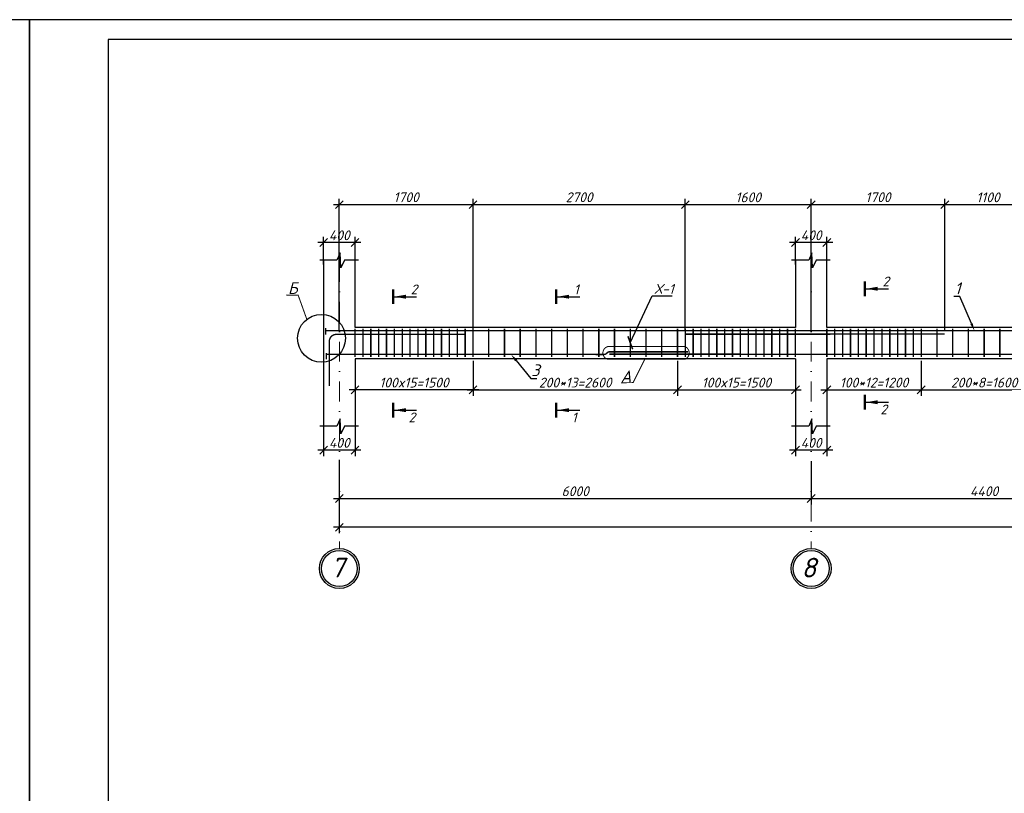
# Model space of a CAD drawing. Header units: millimetres. Extents: x -33345 to 4712671, y -3392 to 121473.
# Tile 590 of 656: x 3001183 to 3026226, y 66817 to 86501. Entities that reach past the tile are written whole.
import ezdxf
from ezdxf import colors
from ezdxf.entities.mleader import LeaderData, LeaderLine
from ezdxf.math import Vec2, Vec3

# ---------------------------------------------------------------- set-up
doc = ezdxf.new("R2010")
doc.units = ezdxf.units.MM
doc.linetypes.add('DASHDOTX2', pattern=[50.8, 25.4, -12.7, 0, -12.7])
doc.layers.add('0.25', color=7, linetype='Continuous', lineweight=25)
doc.layers.add('Лист', color=7, linetype='Continuous')
doc.styles.add('_text', font='isocpeui.ttf')
doc.styles.add('Arch-Dim', font='isocpeui.ttf', dxfattribs={"height": 200})
doc.styles.add('GOST 2.304', font='isocpeui.ttf')
doc.styles.add('Тохир', font='isocpeui.ttf', dxfattribs={"oblique": 2, "height": 250})
doc.dimstyles.new('Islom 94', dxfattribs={"dimtxt": 250, "dimasz": 200, "dimexe": 150, "dimexo": 100, "dimgap": 60, "dimtad": 1, "dimdec": 0, "dimtxsty": '_text', "dimblk": 'OBLIQUE', "dimcen": 0, "dimdle": 150, "dimadec": 0, "dimazin": 0, "dimtfac": 1, "dimtdec": 0, "dimtmove": 0, "dimatfit": 3, "dimfxl": 1, "dimarcsym": 0})

# ---------------------------------------------------------------- blocks, each defined once
blk = doc.blocks.new('*U328')
at = {"layer": '0.25', "color": 5, "linetype": 'Continuous', "lineweight": 25, "ltscale": 100}
blk.add_lwpolyline([(-59400, 0), (0, 0), (0, 42000), (-59400, 42000), (-59400, 0)], dxfattribs=at)
at = {"layer": '0.25', "color": 7, "linetype": 'Continuous', "lineweight": 30, "ltscale": 100}
blk.add_lwpolyline([(-57400, 500), (-500, 500), (-500, 41500), (-57400, 41500), (-57400, 500)], dxfattribs=at)
blk = doc.blocks.new('_Oblique')
at = {"color": 0, "linetype": 'ByBlock', "lineweight": -2}
blk.add_line((-0.5, -0.5), (0.5, 0.5), dxfattribs=at)
blk = doc.blocks.new('*D2231')
at = {"color": 0, "lineweight": -2, "ltscale": 10, "transparency": 16777216}
for p, q in [((3008913, 76152), (3008913, 75398)), ((3009713, 76152), (3009713, 75398)), ((3009863, 75548), (3008763, 75548))]:
    blk.add_line(p, q, dxfattribs=at)
at = {"layer": 'Defpoints', "color": 0, "ltscale": 10, "transparency": 16777216}
for p in [(3008913, 76252), (3009713, 76252), (3008913, 75548)]:
    blk.add_point(p, dxfattribs=at)
at = {"color": 0, "lineweight": -2, "ltscale": 10, "transparency": 16777216, "xscale": 200, "yscale": 200, "zscale": 200, "rotation": 180}
blk.add_blockref('_Oblique', (3008913, 75548), dxfattribs=at)
at = {"color": 0, "lineweight": -2, "ltscale": 10, "transparency": 16777216, "xscale": 200, "yscale": 200, "zscale": 200}
blk.add_blockref('_Oblique', (3009713, 75548), dxfattribs=at)
at = {"color": 0, "ltscale": 10, "transparency": 16777216, "insert": (3009313, 75733), "char_height": 250, "attachment_point": 5, "style": '_text'}
blk.add_mtext('400', dxfattribs=at)
blk = doc.blocks.new('*D2232')
at = {"color": 0, "lineweight": -2, "ltscale": 10, "transparency": 16777216}
for p, q in [((3008913, 80269), (3008913, 80980)), ((3009713, 80269), (3009713, 80980)), ((3009863, 80830), (3008763, 80830))]:
    blk.add_line(p, q, dxfattribs=at)
at = {"layer": 'Defpoints', "color": 0, "ltscale": 10, "transparency": 16777216}
for p in [(3008913, 80830), (3008913, 80169), (3009713, 80169)]:
    blk.add_point(p, dxfattribs=at)
at = {"color": 0, "lineweight": -2, "ltscale": 10, "transparency": 16777216, "xscale": 200, "yscale": 200, "zscale": 200, "rotation": 180}
blk.add_blockref('_Oblique', (3008913, 80830), dxfattribs=at)
at = {"color": 0, "lineweight": -2, "ltscale": 10, "transparency": 16777216, "xscale": 200, "yscale": 200, "zscale": 200}
blk.add_blockref('_Oblique', (3009713, 80830), dxfattribs=at)
at = {"color": 0, "ltscale": 10, "transparency": 16777216, "insert": (3009313, 81015), "char_height": 250, "attachment_point": 5, "style": '_text'}
blk.add_mtext('400', dxfattribs=at)
blk = doc.blocks.new('*D2233')
at = {"color": 0, "lineweight": -2, "ltscale": 10, "transparency": 16777216}
for p, q in [((3020913, 76152), (3020913, 75398)), ((3021713, 76152), (3021713, 75398)), ((3021863, 75548), (3020763, 75548))]:
    blk.add_line(p, q, dxfattribs=at)
at = {"layer": 'Defpoints', "color": 0, "ltscale": 10, "transparency": 16777216}
for p in [(3020913, 76252), (3021713, 76252), (3020913, 75548)]:
    blk.add_point(p, dxfattribs=at)
at = {"color": 0, "lineweight": -2, "ltscale": 10, "transparency": 16777216, "xscale": 200, "yscale": 200, "zscale": 200, "rotation": 180}
blk.add_blockref('_Oblique', (3020913, 75548), dxfattribs=at)
at = {"color": 0, "lineweight": -2, "ltscale": 10, "transparency": 16777216, "xscale": 200, "yscale": 200, "zscale": 200}
blk.add_blockref('_Oblique', (3021713, 75548), dxfattribs=at)
at = {"color": 0, "ltscale": 10, "transparency": 16777216, "insert": (3021313, 75733), "char_height": 250, "attachment_point": 5, "style": '_text'}
blk.add_mtext('400', dxfattribs=at)
blk = doc.blocks.new('*D2234')
at = {"color": 0, "lineweight": -2, "ltscale": 10, "transparency": 16777216}
for p, q in [((3020913, 80269), (3020913, 80980)), ((3021713, 80269), (3021713, 80980)), ((3021863, 80830), (3020763, 80830))]:
    blk.add_line(p, q, dxfattribs=at)
at = {"layer": 'Defpoints', "color": 0, "ltscale": 10, "transparency": 16777216}
for p in [(3020913, 80830), (3020913, 80169), (3021713, 80169)]:
    blk.add_point(p, dxfattribs=at)
at = {"color": 0, "lineweight": -2, "ltscale": 10, "transparency": 16777216, "xscale": 200, "yscale": 200, "zscale": 200, "rotation": 180}
blk.add_blockref('_Oblique', (3020913, 80830), dxfattribs=at)
at = {"color": 0, "lineweight": -2, "ltscale": 10, "transparency": 16777216, "xscale": 200, "yscale": 200, "zscale": 200}
blk.add_blockref('_Oblique', (3021713, 80830), dxfattribs=at)
at = {"color": 0, "ltscale": 10, "transparency": 16777216, "insert": (3021313, 81015), "char_height": 250, "attachment_point": 5, "style": '_text'}
blk.add_mtext('400', dxfattribs=at)
blk = doc.blocks.new('*D2272')
at = {"color": 0, "lineweight": -2, "ltscale": 10, "transparency": 16777216}
for p, q in [((3017913, 77822), (3017913, 76932)), ((3020913, 77589), (3020913, 76932)), ((3017763, 77082), (3021063, 77082))]:
    blk.add_line(p, q, dxfattribs=at)
at = {"layer": 'Defpoints', "color": 0, "ltscale": 10, "transparency": 16777216}
for p in [(3017913, 77922), (3020913, 77689), (3020913, 77082)]:
    blk.add_point(p, dxfattribs=at)
at = {"color": 0, "lineweight": -2, "ltscale": 10, "transparency": 16777216, "xscale": 200, "yscale": 200, "zscale": 200, "rotation": 180}
blk.add_blockref('_Oblique', (3017913, 77082), dxfattribs=at)
at = {"color": 0, "lineweight": -2, "ltscale": 10, "transparency": 16777216, "xscale": 200, "yscale": 200, "zscale": 200}
blk.add_blockref('_Oblique', (3020913, 77082), dxfattribs=at)
at = {"color": 0, "ltscale": 10, "transparency": 16777216, "insert": (3019413, 77267), "char_height": 250, "attachment_point": 5, "style": '_text'}
blk.add_mtext('100x15=1500', dxfattribs=at)
blk = doc.blocks.new('*D2273')
at = {"color": 0, "lineweight": -2, "ltscale": 10, "transparency": 16777216}
for p, q in [((3012713, 77707), (3012713, 76932)), ((3017913, 77707), (3017913, 76932)), ((3012563, 77082), (3018063, 77082))]:
    blk.add_line(p, q, dxfattribs=at)
at = {"layer": 'Defpoints', "color": 0, "ltscale": 10, "transparency": 16777216}
for p in [(3012713, 77807, 1359241), (3017913, 77807, 1359241), (3017913, 77082)]:
    blk.add_point(p, dxfattribs=at)
at = {"color": 0, "lineweight": -2, "ltscale": 10, "transparency": 16777216, "xscale": 200, "yscale": 200, "zscale": 200, "rotation": 180}
blk.add_blockref('_Oblique', (3012713, 77082), dxfattribs=at)
at = {"color": 0, "lineweight": -2, "ltscale": 10, "transparency": 16777216, "xscale": 200, "yscale": 200, "zscale": 200}
blk.add_blockref('_Oblique', (3017913, 77082), dxfattribs=at)
at = {"color": 0, "ltscale": 10, "transparency": 16777216, "insert": (3015313, 77267), "char_height": 250, "attachment_point": 5, "style": '_text'}
blk.add_mtext('200*13=2600', dxfattribs=at)
blk = doc.blocks.new('*D2278')
at = {"color": 0, "lineweight": -2, "ltscale": 10, "transparency": 16777216}
for p, q in [((3012713, 77822), (3012713, 76932)), ((3009713, 77589), (3009713, 76932)), ((3012863, 77082), (3009563, 77082))]:
    blk.add_line(p, q, dxfattribs=at)
at = {"layer": 'Defpoints', "color": 0, "ltscale": 10, "transparency": 16777216}
for p in [(3012713, 77922), (3009713, 77689), (3009713, 77082)]:
    blk.add_point(p, dxfattribs=at)
at = {"color": 0, "lineweight": -2, "ltscale": 10, "transparency": 16777216, "xscale": 200, "yscale": 200, "zscale": 200, "rotation": 180}
blk.add_blockref('_Oblique', (3009713, 77082), dxfattribs=at)
at = {"color": 0, "lineweight": -2, "ltscale": 10, "transparency": 16777216, "xscale": 200, "yscale": 200, "zscale": 200}
blk.add_blockref('_Oblique', (3012713, 77082), dxfattribs=at)
at = {"color": 0, "ltscale": 10, "transparency": 16777216, "insert": (3011213, 77267), "char_height": 250, "attachment_point": 5, "style": '_text'}
blk.add_mtext('100x15=1500', dxfattribs=at)
blk = doc.blocks.new('*D3262')
at = {"color": 0, "lineweight": -2, "ltscale": 10, "transparency": 16777216}
for p, q in [((3021713, 77769), (3021713, 76932)), ((3024113, 77822), (3024113, 76932)), ((3021563, 77082), (3024263, 77082))]:
    blk.add_line(p, q, dxfattribs=at)
at = {"layer": 'Defpoints', "color": 0, "ltscale": 10, "transparency": 16777216}
for p in [(3024113, 77922, 1359241), (3021713, 77869, 1359241), (3024113, 77082)]:
    blk.add_point(p, dxfattribs=at)
at = {"color": 0, "lineweight": -2, "ltscale": 10, "transparency": 16777216, "xscale": 200, "yscale": 200, "zscale": 200, "rotation": 180}
blk.add_blockref('_Oblique', (3021713, 77082), dxfattribs=at)
at = {"color": 0, "lineweight": -2, "ltscale": 10, "transparency": 16777216, "xscale": 200, "yscale": 200, "zscale": 200}
blk.add_blockref('_Oblique', (3024113, 77082), dxfattribs=at)
at = {"color": 0, "ltscale": 10, "transparency": 16777216, "insert": (3022913, 77267), "char_height": 250, "attachment_point": 5, "style": '_text'}
blk.add_mtext('100*12=1200', dxfattribs=at)
blk = doc.blocks.new('*D2281')
at = {"color": 0, "lineweight": -2, "ltscale": 10, "transparency": 16777216}
for p, q in [((3024113, 77722), (3024113, 76932)), ((3027313, 77722), (3027313, 76932)), ((3023963, 77082), (3027463, 77082))]:
    blk.add_line(p, q, dxfattribs=at)
at = {"layer": 'Defpoints', "color": 0, "ltscale": 10, "transparency": 16777216}
for p in [(3024113, 77822), (3027313, 77822), (3027313, 77082)]:
    blk.add_point(p, dxfattribs=at)
at = {"color": 0, "lineweight": -2, "ltscale": 10, "transparency": 16777216, "xscale": 200, "yscale": 200, "zscale": 200, "rotation": 180}
blk.add_blockref('_Oblique', (3024113, 77082), dxfattribs=at)
at = {"color": 0, "lineweight": -2, "ltscale": 10, "transparency": 16777216, "xscale": 200, "yscale": 200, "zscale": 200}
blk.add_blockref('_Oblique', (3027313, 77082), dxfattribs=at)
at = {"color": 0, "ltscale": 10, "transparency": 16777216, "insert": (3025713, 77267), "char_height": 250, "attachment_point": 5, "style": '_text'}
blk.add_mtext('200*8=1600', dxfattribs=at)
blk = doc.blocks.new('*D2282')
at = {"color": 0, "lineweight": -2, "transparency": 16777216}
for p, q in [((3009313, 78601), (3009313, 81946)), ((3012713, 78603), (3012713, 81946)), ((3009163, 81796), (3012863, 81796))]:
    blk.add_line(p, q, dxfattribs=at)
at = {"layer": 'Defpoints', "color": 0, "transparency": 16777216}
for p in [(3012713, 81796), (3009313, 78501, 1359241), (3012713, 78503, 1359241)]:
    blk.add_point(p, dxfattribs=at)
at = {"color": 0, "lineweight": -2, "transparency": 16777216, "xscale": 200, "yscale": 200, "zscale": 200, "rotation": 180}
blk.add_blockref('_Oblique', (3009313, 81796), dxfattribs=at)
at = {"color": 0, "lineweight": -2, "transparency": 16777216, "xscale": 200, "yscale": 200, "zscale": 200}
blk.add_blockref('_Oblique', (3012713, 81796), dxfattribs=at)
at = {"color": 0, "lineweight": 0, "transparency": 16777216, "insert": (3011013, 81983), "char_height": 250, "attachment_point": 5, "style": '_text'}
blk.add_mtext('1700', dxfattribs=at)
blk = doc.blocks.new('*D3264')
at = {"color": 0, "lineweight": -2, "transparency": 16777216}
for p, q in [((3012713, 78603), (3012713, 81946)), ((3018113, 78599), (3018113, 81946)), ((3012563, 81796), (3018263, 81796))]:
    blk.add_line(p, q, dxfattribs=at)
at = {"layer": 'Defpoints', "color": 0, "transparency": 16777216}
for p in [(3018113, 81796), (3012713, 78503, 1359241), (3018113, 78499, 1359241)]:
    blk.add_point(p, dxfattribs=at)
at = {"color": 0, "lineweight": -2, "transparency": 16777216, "xscale": 200, "yscale": 200, "zscale": 200, "rotation": 180}
blk.add_blockref('_Oblique', (3012713, 81796), dxfattribs=at)
at = {"color": 0, "lineweight": -2, "transparency": 16777216, "xscale": 200, "yscale": 200, "zscale": 200}
blk.add_blockref('_Oblique', (3018113, 81796), dxfattribs=at)
at = {"color": 0, "lineweight": 0, "transparency": 16777216, "insert": (3015413, 81983), "char_height": 250, "attachment_point": 5, "style": '_text'}
blk.add_mtext('2700', dxfattribs=at)
blk = doc.blocks.new('*D3265')
at = {"color": 0, "lineweight": -2, "transparency": 16777216}
for p, q in [((3018113, 78599), (3018113, 81946)), ((3021313, 78601), (3021313, 81946)), ((3017963, 81796), (3021463, 81796))]:
    blk.add_line(p, q, dxfattribs=at)
at = {"layer": 'Defpoints', "color": 0, "transparency": 16777216}
for p in [(3021313, 81796), (3018113, 78499, 1359241), (3021313, 78501, 1359241)]:
    blk.add_point(p, dxfattribs=at)
at = {"color": 0, "lineweight": -2, "transparency": 16777216, "xscale": 200, "yscale": 200, "zscale": 200, "rotation": 180}
blk.add_blockref('_Oblique', (3018113, 81796), dxfattribs=at)
at = {"color": 0, "lineweight": -2, "transparency": 16777216, "xscale": 200, "yscale": 200, "zscale": 200}
blk.add_blockref('_Oblique', (3021313, 81796), dxfattribs=at)
at = {"color": 0, "lineweight": 0, "transparency": 16777216, "insert": (3019713, 81981), "char_height": 250, "attachment_point": 5, "style": '_text'}
blk.add_mtext('1600', dxfattribs=at)
blk = doc.blocks.new('*D3266')
at = {"color": 0, "lineweight": -2, "transparency": 16777216}
for p, q in [((3021313, 78601), (3021313, 81946)), ((3024713, 78603), (3024713, 81946)), ((3021163, 81796), (3024863, 81796))]:
    blk.add_line(p, q, dxfattribs=at)
at = {"layer": 'Defpoints', "color": 0, "transparency": 16777216}
for p in [(3024713, 81796), (3021313, 78501, 1359241), (3024713, 78503, 1359241)]:
    blk.add_point(p, dxfattribs=at)
at = {"color": 0, "lineweight": -2, "transparency": 16777216, "xscale": 200, "yscale": 200, "zscale": 200, "rotation": 180}
blk.add_blockref('_Oblique', (3021313, 81796), dxfattribs=at)
at = {"color": 0, "lineweight": -2, "transparency": 16777216, "xscale": 200, "yscale": 200, "zscale": 200}
blk.add_blockref('_Oblique', (3024713, 81796), dxfattribs=at)
at = {"color": 0, "lineweight": 0, "transparency": 16777216, "insert": (3023013, 81983), "char_height": 250, "attachment_point": 5, "style": '_text'}
blk.add_mtext('1700', dxfattribs=at)
blk = doc.blocks.new('*D3267')
at = {"color": 0, "lineweight": -2, "transparency": 16777216}
for p, q in [((3024713, 78603), (3024713, 81946)), ((3026913, 78599), (3026913, 81946)), ((3024563, 81796), (3027063, 81796))]:
    blk.add_line(p, q, dxfattribs=at)
at = {"layer": 'Defpoints', "color": 0, "transparency": 16777216}
for p in [(3026913, 81796), (3024713, 78503, 1359241), (3026913, 78499, 1359241)]:
    blk.add_point(p, dxfattribs=at)
at = {"color": 0, "lineweight": -2, "transparency": 16777216, "xscale": 200, "yscale": 200, "zscale": 200, "rotation": 180}
blk.add_blockref('_Oblique', (3024713, 81796), dxfattribs=at)
at = {"color": 0, "lineweight": -2, "transparency": 16777216, "xscale": 200, "yscale": 200, "zscale": 200}
blk.add_blockref('_Oblique', (3026913, 81796), dxfattribs=at)
at = {"color": 0, "lineweight": 0, "transparency": 16777216, "insert": (3025813, 81981), "char_height": 250, "attachment_point": 5, "style": '_text'}
blk.add_mtext('1100', dxfattribs=at)
blk = doc.blocks.new('_ArchTick')
at = {"color": 0, "linetype": 'ByBlock', "const_width": 0.15}
blk.add_lwpolyline([(-0.5, -0.5), (0.5, 0.5)], dxfattribs=at)
blk = doc.blocks.new('*D2283')
at = {"color": 0, "lineweight": -2, "ltscale": 10, "transparency": 16777216}
for p, q in [((3009313, 75305), (3009313, 74167)), ((3021313, 75265), (3021313, 74167)), ((3009163, 74317), (3021463, 74317))]:
    blk.add_line(p, q, dxfattribs=at)
at = {"layer": 'Defpoints', "color": 0, "ltscale": 10, "transparency": 16777216}
for p in [(3009313, 75405), (3021313, 75365), (3021313, 74317)]:
    blk.add_point(p, dxfattribs=at)
at = {"color": 0, "lineweight": -2, "ltscale": 10, "transparency": 16777216, "xscale": 200, "yscale": 200, "zscale": 200, "rotation": 180}
blk.add_blockref('_Oblique', (3009313, 74317), dxfattribs=at)
at = {"color": 0, "lineweight": -2, "ltscale": 10, "transparency": 16777216, "xscale": 200, "yscale": 200, "zscale": 200}
blk.add_blockref('_Oblique', (3021313, 74317), dxfattribs=at)
at = {"color": 0, "ltscale": 10, "transparency": 16777216, "insert": (3015313, 74502), "char_height": 250, "attachment_point": 5, "style": '_text'}
blk.add_mtext('6000', dxfattribs=at)
blk = doc.blocks.new('*D2284')
at = {"color": 0, "lineweight": -2, "ltscale": 10, "transparency": 16777216}
for p, q in [((3021313, 75265), (3021313, 74167)), ((3030113, 75265), (3030113, 74167)), ((3021163, 74317), (3030263, 74317))]:
    blk.add_line(p, q, dxfattribs=at)
at = {"layer": 'Defpoints', "color": 0, "ltscale": 10, "transparency": 16777216}
for p in [(3021313, 75365), (3030113, 75365), (3030113, 74317)]:
    blk.add_point(p, dxfattribs=at)
at = {"color": 0, "lineweight": -2, "ltscale": 10, "transparency": 16777216, "xscale": 200, "yscale": 200, "zscale": 200, "rotation": 180}
blk.add_blockref('_Oblique', (3021313, 74317), dxfattribs=at)
at = {"color": 0, "lineweight": -2, "ltscale": 10, "transparency": 16777216, "xscale": 200, "yscale": 200, "zscale": 200}
blk.add_blockref('_Oblique', (3030113, 74317), dxfattribs=at)
at = {"color": 0, "ltscale": 10, "transparency": 16777216, "insert": (3025713, 74502), "char_height": 250, "attachment_point": 5, "style": '_text'}
blk.add_mtext('4400', dxfattribs=at)
blk = doc.blocks.new('*D2287')
at = {"color": 0, "lineweight": -2, "ltscale": 10, "transparency": 16777216}
for p, q in [((3009313, 74967), (3009313, 73436)), ((3054113, 74967), (3054113, 73436)), ((3054263, 73586), (3009163, 73586))]:
    blk.add_line(p, q, dxfattribs=at)
at = {"layer": 'Defpoints', "color": 0, "ltscale": 10, "transparency": 16777216}
for p in [(3009313, 75067), (3054113, 75067), (3009313, 73586)]:
    blk.add_point(p, dxfattribs=at)
at = {"color": 0, "lineweight": -2, "ltscale": 10, "transparency": 16777216, "xscale": 200, "yscale": 200, "zscale": 200, "rotation": 180}
blk.add_blockref('_Oblique', (3009313, 73586), dxfattribs=at)
at = {"color": 0, "lineweight": -2, "ltscale": 10, "transparency": 16777216, "xscale": 200, "yscale": 200, "zscale": 200}
blk.add_blockref('_Oblique', (3054113, 73586), dxfattribs=at)
at = {"color": 0, "ltscale": 10, "transparency": 16777216, "insert": (3031713, 73771), "char_height": 250, "attachment_point": 5, "style": '_text'}
blk.add_mtext('22400', dxfattribs=at)

msp = doc.modelspace()

# ---------------------------------------------------------------- linework, layer by layer
at = {"color": 177, "ltscale": 10, "true_color": 0x293189}
for p, q in [((3008912.876, 80384.036), (3008912.876, 76154.63)), ((3020912.876, 80384.036), (3020912.876, 78671.136)), ((3020912.876, 80380.429), (3020912.876, 78671.136)), ((3020912.876, 77871.136), (3020912.876, 76154.63))]:
    msp.add_line(p, q, dxfattribs=at)
at = {"color": 1, "linetype": 'DASHDOTX2', "lineweight": 5, "ltscale": 20}
for p, q in [((3009313.031, 80340.318), (3009313.031, 73044.833)), ((3021313.031, 80340.318), (3021313.031, 73044.833))]:
    msp.add_line(p, q, dxfattribs=at)
at = {"color": 177, "lineweight": 25, "ltscale": 10, "true_color": 0x293189}
for p, q in [((3009712.876, 78665.052), (3009712.876, 80380.429)), ((3021712.876, 78665.052), (3021712.876, 80380.429)), ((3020912.876, 78671.136), (3009712.876, 78665.052)), ((3029712.876, 78671.136), (3021712.876, 78665.052)), ((3020912.876, 77871.136), (3009712.876, 77868.741)), ((3009712.876, 77868.741), (3009712.876, 76154.63)), ((3029712.876, 77871.136), (3021712.876, 77868.741)), ((3021712.876, 77868.741), (3021712.876, 76154.63))]:
    msp.add_line(p, q, dxfattribs=at)
at = {"color": 116, "true_color": 0x136734}
for p, q in [((3022704.729, 79654.344), (3023276.437, 79654.345)), ((3010704.729, 79452.489), (3011276.437, 79452.489)), ((3014856.34, 79452.489), (3015428.048, 79452.489)), ((3022704.729, 76767.131), (3023276.437, 76767.132)), ((3010704.729, 76565.276), (3011276.437, 76565.277)), ((3014856.34, 76565.276), (3015428.048, 76565.277))]:
    msp.add_line(p, q, dxfattribs=at)
at = {"color": 7}
for points in [[(3009798.879, 80380.429), (3009441.473, 80380.429), (3009350.222, 80186.249), (3009341.439, 80379.316), (3009333.708, 80571.056), (3009251.945, 80380.429), (3008813.63, 80380.429)], [(3021798.879, 80380.429), (3021441.473, 80380.429), (3021350.222, 80186.249), (3021341.439, 80379.316), (3021333.708, 80571.056), (3021251.945, 80380.429), (3020813.63, 80380.429)], [(3009798.879, 76154.63), (3009441.473, 76154.63), (3009350.222, 75960.45), (3009341.439, 76153.517), (3009333.708, 76345.257), (3009251.945, 76154.63), (3008813.63, 76154.63)], [(3021798.879, 76154.63), (3021441.473, 76154.63), (3021350.222, 75960.45), (3021341.439, 76153.517), (3021333.708, 76345.257), (3021251.945, 76154.63), (3020813.63, 76154.63)]]:
    msp.add_lwpolyline(points, dxfattribs=at)
at = {"color": 116, "linetype": 'Continuous', "lineweight": 50, "ltscale": 100, "true_color": 0x136734}
for points in [[(3010679.729, 79267.765), (3010679.729, 79637.213)], [(3014831.34, 79267.765), (3014831.34, 79637.213)], [(3022679.729, 79469.62), (3022679.729, 79839.068)], [(3022679.729, 76582.407), (3022679.729, 76951.855)], [(3010679.729, 76380.552), (3010679.729, 76750)], [(3014831.34, 76380.552), (3014831.34, 76750)]]:
    msp.add_lwpolyline(points, dxfattribs=at)
at = {"color": 18, "true_color": 0x000000, "const_width": 25}
for points in [[(3008486.493, 78876.356), (3008265.611, 79491.715), (3007960.799, 79490.7)], [(3017080.137, 77858.891), (3016783.344, 77265.667), (3016478.532, 77264.652)]]:
    msp.add_lwpolyline(points, dxfattribs=at)
at = {"ltscale": 100, "const_width": 36.895}
for points in [[(3008964.231, 78652.243), (3008964.231, 78487.825)], [(3008981.193, 78023.143), (3008981.193, 77858.724)]]:
    msp.add_lwpolyline(points, dxfattribs=at)
at = {"color": 32, "ltscale": 100, "true_color": 0xcd6928, "const_width": 36.895}
for points in [[(3009712.876, 78640.226), (3009712.876, 77921.572)], [(3009912.876, 78640.226), (3009912.876, 77921.572)], [(3010112.876, 78640.226), (3010112.876, 77921.572)], [(3010312.876, 78640.226), (3010312.876, 77921.572)], [(3010512.876, 78640.226), (3010512.876, 77921.572)], [(3010712.876, 78640.226), (3010712.876, 77921.572)], [(3010912.876, 78640.226), (3010912.876, 77921.572)], [(3011112.876, 78640.226), (3011112.876, 77921.572)], [(3011312.876, 78640.226), (3011312.876, 77921.572)], [(3011512.876, 78640.226), (3011512.876, 77921.572)], [(3011712.876, 78640.226), (3011712.876, 77921.572)], [(3011912.876, 78640.226), (3011912.876, 77921.572)], [(3012112.876, 78640.226), (3012112.876, 77921.572)], [(3012112.876, 78640.226), (3012112.876, 77921.572)], [(3012312.876, 78640.226), (3012312.876, 77921.572)], [(3012512.876, 78640.226), (3012512.876, 77921.572)], [(3012712.876, 78640.226), (3012712.876, 77921.572)], [(3013112.876, 78640.226), (3013112.876, 77921.572)], [(3013512.876, 78640.226), (3013512.876, 77921.572)], [(3013912.876, 78640.226), (3013912.876, 77921.572)], [(3014312.876, 78640.226), (3014312.876, 77921.572)], [(3014712.876, 78640.226), (3014712.876, 77921.572)], [(3015112.876, 78640.226), (3015112.876, 77921.572)], [(3015512.876, 78640.226), (3015512.876, 77921.572)], [(3015912.876, 78640.226), (3015912.876, 77921.572)], [(3016312.876, 78640.226), (3016312.876, 77921.572)], [(3016712.876, 78640.226), (3016712.876, 77921.572)], [(3017112.876, 78640.226), (3017112.876, 77921.572)], [(3017512.876, 78640.226), (3017512.876, 77921.572)], [(3017912.876, 78640.226), (3017912.876, 77921.572)], [(3018112.876, 78640.226), (3018112.876, 77921.572)], [(3018312.876, 78640.226), (3018312.876, 77921.572)], [(3018512.876, 78640.226), (3018512.876, 77921.572)], [(3018512.876, 78640.226), (3018512.876, 77921.572)], [(3018712.876, 78640.226), (3018712.876, 77921.572)], [(3018912.876, 78640.226), (3018912.876, 77921.572)], [(3019112.876, 78640.226), (3019112.876, 77921.572)], [(3019312.876, 78640.226), (3019312.876, 77921.572)], [(3019512.876, 78640.226), (3019512.876, 77921.572)], [(3019712.876, 78640.226), (3019712.876, 77921.572)], [(3019912.876, 78640.226), (3019912.876, 77921.572)], [(3020112.876, 78640.226), (3020112.876, 77921.572)], [(3020312.876, 78640.226), (3020312.876, 77921.572)], [(3020512.876, 78640.226), (3020512.876, 77921.572)], [(3020712.876, 78640.226), (3020712.876, 77921.572)], [(3020912.876, 78640.226), (3020912.876, 77921.572)], [(3021713.187, 78640.226), (3021713.187, 77921.572)], [(3021913.187, 78640.226), (3021913.187, 77921.572)], [(3022113.187, 78640.226), (3022113.187, 77921.572)], [(3022313.187, 78640.226), (3022313.187, 77921.572)], [(3022513.187, 78640.226), (3022513.187, 77921.572)], [(3022713.187, 78640.226), (3022713.187, 77921.572)], [(3022913.187, 78640.226), (3022913.187, 77921.572)], [(3023113.187, 78640.226), (3023113.187, 77921.572)], [(3023313.187, 78640.226), (3023313.187, 77921.572)], [(3023513.187, 78640.226), (3023513.187, 77921.572)], [(3023713.187, 78640.226), (3023713.187, 77921.572)], [(3023913.187, 78640.226), (3023913.187, 77921.572)], [(3024113.187, 78640.226), (3024113.187, 77921.572)], [(3024113.187, 78640.226), (3024113.187, 77921.572)], [(3024513.187, 78640.226), (3024513.187, 77921.572)], [(3024513.187, 78640.226), (3024513.187, 77921.572)], [(3024913.187, 78640.226), (3024913.187, 77921.572)], [(3024913.187, 78640.226), (3024913.187, 77921.572)], [(3025313.187, 78640.226), (3025313.187, 77921.572)], [(3025313.187, 78640.226), (3025313.187, 77921.572)], [(3025713.187, 78640.226), (3025713.187, 77921.572)], [(3025713.187, 78640.226), (3025713.187, 77921.572)], [(3026113.187, 78640.226), (3026113.187, 77921.572)], [(3026113.187, 78640.226), (3026113.187, 77921.572)]]:
    msp.add_lwpolyline(points, dxfattribs=at)
at = {"ltscale": 100, "const_width": 36.895, "elevation": -1359241.496}
msp.add_lwpolyline([(3035223.08, 78525.337), (3033222.308, 78523.838), (3033222.308, 78523.838), (3033222.308, 78523.838), (3033222.308, 78523.838, -0.177499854), (3033183.527, 78538.037), (3033137.275, 78577.178, 0.177499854), (3033098.494, 78591.377), (3033043.526, 78590.78), (3008964.231, 78590.78)], format="xyb", dxfattribs=at)
at = {"color": 5, "ltscale": 100, "const_width": 35}
msp.add_lwpolyline([(3009057.63, 77180.979), (3009057.63, 78314.548, -0.432221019), (3009247.201, 78492.878), (3012513.187, 78492.878)], format="xyb", dxfattribs=at)
at = {"color": 5, "ltscale": 100, "const_width": 36.895}
msp.add_lwpolyline([(3018112.876, 78498.713), (3024712.876, 78502.63)], dxfattribs=at)
at = {"color": 18, "true_color": 0x000000, "const_width": 25}
msp.add_lwpolyline([(3018102.293, 77858.891), (3016146.173, 77858.891, -0.795863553), (3016146.173, 78184.815), (3018102.293, 78184.815, -0.661963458), (3018102.293, 77858.891)], format="xyb", dxfattribs=at)
at = {"ltscale": 100, "const_width": 36.895}
for points in [[(3018180.155, 78048.775), (3016179.384, 78050.992), (3016179.384, 78050.992), (3016179.384, 78050.992), (3016179.384, 78050.992, 0.177499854), (3016140.598, 78036.807), (3016094.332, 77997.683, -0.177499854), (3016055.546, 77983.497), (3010763.402, 77984.145), (3008981.193, 77985.191)], [(3039996.209, 78046.003), (3037995.438, 78048.221), (3037995.438, 78048.221), (3037995.438, 78048.221), (3037995.438, 78048.221, 0.177499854), (3037956.652, 78034.035), (3037910.386, 77994.911, -0.177499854), (3037871.6, 77980.726), (3032579.456, 77981.374), (3016179.341, 77990.992)]]:
    msp.add_lwpolyline(points, format="xyb", dxfattribs=at)
at = {"color": 18, "true_color": 0x000000}
msp.add_circle((3008859.508, 78394.577), 608.883, dxfattribs=at)
at = {"color": 18, "ltscale": 15, "true_color": 0x000000}
for centre in [(3009313.031, 72537.319), (3021313.031, 72537.319)]:
    msp.add_circle(centre, 507.514, dxfattribs=at)
at = {"color": 1, "lineweight": 30, "ltscale": 15}
for centre in [(3009313.031, 72537.319), (3021313.031, 72537.319)]:
    msp.add_circle(centre, 457.514, dxfattribs=at)
at = {"color": 116, "true_color": 0x136734}
for points in [[(3022704.729, 79654.344), (3023005.179, 79704.623), (3023005.179, 79604.066)], [(3010704.729, 79452.489), (3011005.179, 79502.767), (3011005.179, 79402.211)], [(3014856.34, 79452.489), (3015156.79, 79502.767), (3015156.79, 79402.211)], [(3022704.729, 76767.131), (3023005.179, 76817.41), (3023005.179, 76716.854)], [(3010704.729, 76565.276), (3011005.179, 76615.554), (3011005.179, 76514.998)], [(3014856.34, 76565.276), (3015156.79, 76615.554), (3015156.79, 76514.998)]]:
    msp.add_solid(points, dxfattribs=at)

# ---------------------------------------------------------------- block references
at = {"layer": 'Лист', "ltscale": 100, "transparency": 33554687}
for p in [(3001433.349, 44501.326, 1359241.5), (3060833.349, 44501.326, 1359241.5)]:
    msp.add_blockref('*U328', p, dxfattribs=at)

# ---------------------------------------------------------------- texts
at = {"color": 18, "true_color": 0x000000, "style": 'Arch-Dim'}
msp.add_text('Б', height=300, dxfattribs=at).set_placement((3008007.73, 79522.509))
at = {"color": 116, "true_color": 0x136734, "style": '_text'}
for s, p in [('2', (3023073.782, 76458.292)), ('2', (3011073.782, 76256.437)), ('1', (3015225.393, 76256.437))]:
    msp.add_text(s, height=250, dxfattribs=at).set_placement(p)
at = {"color": 116, "true_color": 0x136734, "char_height": 250, "width": 186.33523, "attachment_point": 1, "style": '_text'}
for s, insert in [('2', (3023127.203, 79965.248)), ('2', (3011127.203, 79763.393)), ('1', (3015278.814, 79763.393))]:
    msp.add_mtext(s, dxfattribs=dict(at, insert=insert))
at = {"color": 18, "true_color": 0x000000, "insert": (3016740.804, 77576.421), "char_height": 300, "width": 227.18182, "attachment_point": 3, "style": 'Arch-Dim'}
msp.add_mtext('A', dxfattribs=at)
at = {"char_height": 500, "attachment_point": 9, "style": 'GOST 2.304'}
for s, insert, width in [('7', (3009442.704, 72309.332, 473082.499), 333.15362), ('8', (3021442.704, 72309.332, 473082.499), 146.99316)]:
    msp.add_mtext(s, dxfattribs=dict(at, insert=insert, width=width))

# ---------------------------------------------------------------- dimensions: what is measured, and where the dimension line sits
at = {"color": 154, "lineweight": 0}
for base, p1, p2, picture, middle in [((3012712.876, 81796.016, -1359241.496), (3009313.031, 78500.612), (3012712.876, 78502.63), '*D2282', (3011012.954, 81982.625, -1359241.496)), ((3018112.876, 81796.016, -1359241.496), (3012712.876, 78502.63), (3018112.876, 78498.713), '*D3264', (3015412.876, 81982.625, -1359241.496)), ((3021313.031, 81796.016, -1359241.496), (3018112.876, 78498.713), (3021313.031, 78500.612), '*D3265', (3019712.954, 81981.016, -1359241.496)), ((3024712.876, 81796.016, -1359241.496), (3021313.031, 78500.612), (3024712.876, 78502.63), '*D3266', (3023012.954, 81982.625, -1359241.496)), ((3026913.187, 81796.016, -1359241.496), (3024712.876, 78502.63), (3026913.187, 78498.713), '*D3267', (3025813.031, 81981.016, -1359241.496))]:
    dim = msp.add_linear_dim(base=base, p1=p1, p2=p2, dimstyle='Islom 94', override={"dimlfac": 0.5, "dimtmove": 1}, dxfattribs=at)
    dim.commit()
    dim.dimension.update_dxf_attribs({"geometry": picture, "text_midpoint": middle})
at = {"color": 177, "ltscale": 10, "true_color": 0x293189}
for base, p1, p2, text, picture, middle in [((3008912.876, 80829.914), (3009712.876, 80169.086), (3008912.876, 80169.086), '400', '*D2232', (3009312.876, 81014.914)), ((3020912.876, 80829.914), (3021712.876, 80169.086), (3020912.876, 80169.086), '400', '*D2234', (3021312.876, 81014.914)), ((3009712.876, 77082.048), (3012712.876, 77921.572), (3009712.876, 77689.368), '100x15=<>', '*D2278', (3011212.876, 77267.048)), ((3024113.187, 77082.048, -1359241.496), (3021712.876, 77868.741), (3024113.187, 77921.572), '100*12=<>', '*D3262', (3022913.031, 77267.048, -1359241.496)), ((3017912.876, 77082.048, -1359241.496), (3012712.876, 77807.473), (3017912.876, 77807.473), '200*13=<>', '*D2273', (3015312.876, 77267.048, -1359241.496)), ((3027312.566, 77082.048, -1359241.496), (3024113.187, 77821.572, -1359241.496), (3027312.566, 77821.572, -1359241.496), '200*8=<>', '*D2281', (3025712.876, 77267.048, -1359241.496)), ((3008912.876, 75547.551), (3009712.876, 76251.903), (3008912.876, 76251.903), '400', '*D2231', (3009312.876, 75732.551)), ((3020912.876, 75547.551), (3021712.876, 76251.903), (3020912.876, 76251.903), '400', '*D2233', (3021312.876, 75732.551))]:
    dim = msp.add_linear_dim(base=base, p1=p1, p2=p2, text=text, dimstyle='Islom 94', override={"dimlfac": 0.5}, dxfattribs=at)
    dim.commit()
    dim.dimension.update_dxf_attribs({"geometry": picture, "text_midpoint": middle})
dim = msp.add_linear_dim(base=(3020912.876, 77082.048), p1=(3017912.876, 77921.572), p2=(3020912.876, 77689.368), angle=180, text='100x15=<>', dimstyle='Islom 94', override={"dimlfac": 0.5}, dxfattribs=at)
dim.commit()
dim.dimension.update_dxf_attribs({"geometry": '*D2272', "text_midpoint": (3019412.876, 77267.048)})
for base, p1, p2, picture, middle in [((3021313.031, 74316.963), (3009313.031, 75404.959), (3021313.031, 75364.522), '*D2283', (3015313.031, 74501.963)), ((3030113.031, 74316.963), (3021313.031, 75364.522), (3030113.031, 75364.522), '*D2284', (3025713.031, 74501.963)), ((3009313.031, 73586.176), (3054113.031, 75067.376), (3009313.031, 75067.376), '*D2287', (3031713.031, 73771.176))]:
    dim = msp.add_linear_dim(base=base, p1=p1, p2=p2, dimstyle='Islom 94', override={"dimlfac": 0.5}, dxfattribs=at)
    dim.commit()
    dim.dimension.update_dxf_attribs({"geometry": picture, "text_midpoint": middle})

# ---------------------------------------------------------------- leaders
at = {"lineweight": 25}
ml = msp.add_multileader_mtext('Standard', dxfattribs=at)
ml.set_content('Х-1', color=256, style='Тохир')
ml.set_leader_properties()
ml.set_arrow_properties(name='ARCHTICK')
ml.build(insert=Vec2(0, 0))
ml.multileader.update_dxf_attribs({"text_left_attachment_type": 6, "text_right_attachment_type": 6, "dogleg_length": 0.36, "arrow_head_size": 250})
ctx = ml.context
ctx.base_point, ctx.char_height, ctx.arrow_head_size, ctx.plane_origin = Vec3(3017268.051, 79475.989), 250, 250, Vec3(2997909.578, 75302.215)
ctx.left_attachment, ctx.right_attachment, ctx.text_align_type = 6, 6, 1
notes = []
notes.append((ctx, [(1, (1, 1, 0), (3017267.691, 79475.989), (1, 0), 0.36, [(0, [(3016712.876, 78280.899)], 0, [])])]))
ctx.mtext.insert, ctx.mtext.alignment, ctx.mtext.flow_direction = Vec3(3017573.099, 79775.989), 2, 5
at = {"color": 226, "lineweight": 25, "true_color": 0x691c66}
ml = msp.add_multileader_mtext('Standard', dxfattribs=at)
ml.set_content('1', color=(105, 28, 102), style='Тохир')
ml.set_leader_properties()
ml.build(insert=Vec2(0, 0))
ml.multileader.update_dxf_attribs({"text_left_attachment_type": 6, "text_right_attachment_type": 6, "dogleg_length": 0.36, "arrow_head_size": 200})
ctx = ml.context
ctx.base_point, ctx.char_height, ctx.arrow_head_size, ctx.plane_origin = Vec3(3024973.693, 79455.743, -1359241.496), 300, 200, Vec3(3003032.684, 75562.5, -1359241.496)
ctx.left_attachment, ctx.right_attachment, ctx.text_align_type = 6, 6, 1
notes.append((ctx, [(0, (1, 1, 0), (3025097.393, 79455.743, -1359241.496), (-1, 0), 0.36, [(0, [(3025467.48, 78586.913, -1359241.496)], 0, [])])]))
ctx.mtext.insert, ctx.mtext.width, ctx.mtext.alignment, ctx.mtext.flow_direction = Vec3(3025035.363, 79815.743, -1359241.496), 148.95385, 2, 5
ml = msp.add_multileader_mtext('Standard', dxfattribs=at)
ml.set_content('3', color=(105, 28, 102), style='Тохир')
ml.set_leader_properties()
ml.build(insert=Vec2(0, 0))
ml.multileader.update_dxf_attribs({"text_left_attachment_type": 6, "text_right_attachment_type": 6, "dogleg_length": 0.36, "arrow_head_size": 200})
ctx = ml.context
ctx.base_point, ctx.char_height, ctx.arrow_head_size, ctx.plane_origin = Vec3(3014186.024, 77370.225), 300, 200, Vec3(2990731.384, 73476.982)
ctx.left_attachment, ctx.right_attachment, ctx.text_align_type = 6, 6, 1
notes.append((ctx, [(1, (1, 1, 0), (3014185.664, 77370.225), (1, 0), 0.36, [(0, [(3013682.267, 77983.021)], 0, [])])]))
ctx.mtext.insert, ctx.mtext.width, ctx.mtext.alignment, ctx.mtext.flow_direction = Vec3(3014299.626, 77730.225), 148.95385, 2, 5
for ctx, leaders in notes:
    for number, flags, end, landing, length, lines in leaders:
        leader = LeaderData()
        leader.index, (leader.has_last_leader_line, leader.has_dogleg_vector, leader.attachment_direction) = number, flags
        leader.last_leader_point, leader.dogleg_vector, leader.dogleg_length = Vec3(end), Vec3(landing), length
        for number, points, colour, breaks in lines:
            line = LeaderLine()
            line.index, line.vertices, line.color, line.breaks = number, Vec3.list(points), colors.encode_raw_color(colour), breaks
            leader.lines.append(line)
        ctx.leaders.append(leader)

doc.saveas('drawing.dxf')
